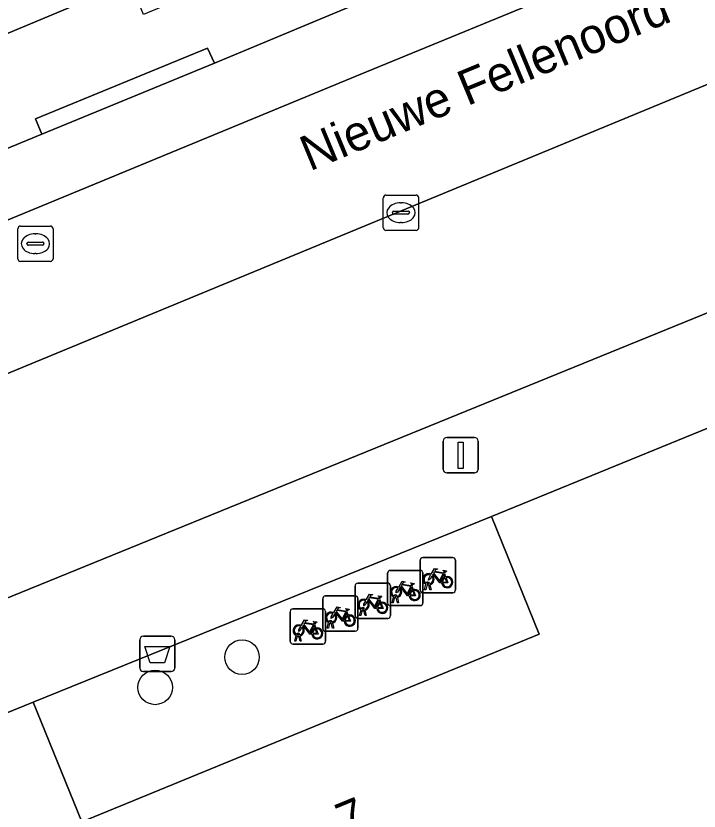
# Model space of a CAD drawing. Extents: x 160377 to 161131, y 383938 to 384853.
# Drawn here: x 161051.94 to 161071.3, y 384255.57 to 384278.1 of the extents above; entities that cross this region are included whole.
import ezdxf

# ---------------------------------------------------------------- set-up
doc = ezdxf.new("R2010")
doc.units = 0
for name, color, linetype in [('IMGEO_Afvalbak', 7, 'Continuous'), ('IMGEO_Boom', 7, 'Continuous'), ('IMGEO_Erf', 7, 'Continuous'), ('IMGEO_Fietsenrek', 7, 'Continuous'), ('IMGEO_Kolk', 7, 'Continuous'), ('IMGEO_Lichtmast', 7, 'Continuous'), ('IMGEO_Openbare_ruimte_label', 7, 'Continuous'), ('IMGEO_Pand', 7, 'Continuous'), ('IMGEO_Pand_nummerreeks', 7, 'Continuous'), ('IMGEO_Parkeervlak_open', 7, 'Continuous'), ('IMGEO_Rijbaan_lokaal_open', 7, 'Continuous'), ('IMGEO_Rioolput', 7, 'Continuous'), ('IMGEO_Voetpad_open', 7, 'Continuous')]:
    doc.layers.add(name, color=color, linetype=linetype)

msp = doc.modelspace()

# ---------------------------------------------------------------- linework, layer by layer
at = {"layer": 'IMGEO_Afvalbak'}
for p, q in [((161055.448, 384259.621), (161055.448, 384260.421)), ((161055.448, 384260.421), (161055.448, 384259.621)), ((161055.548, 384260.521), (161056.338, 384260.521)), ((161056.338, 384260.521), (161055.548, 384260.521)), ((161056.438, 384260.421), (161056.438, 384259.621)), ((161056.438, 384259.621), (161056.438, 384260.421)), ((161056.338, 384259.521), (161055.548, 384259.521)), ((161055.548, 384259.521), (161056.338, 384259.521))]:
    msp.add_line(p, q, dxfattribs=at)
msp.add_lwpolyline([(161055.591, 384260.235), (161056.295, 384260.235), (161056.146, 384259.765), (161055.74, 384259.765), (161055.591, 384260.235)], dxfattribs=at)
for centre, start, end in [((161055.548, 384260.421), 90, 180), ((161055.548, 384260.421), 90, 180), ((161056.338, 384260.421), 0, 90), ((161056.338, 384260.421), 360, 90), ((161055.548, 384259.621), 180, 270), ((161055.548, 384259.621), 180, 270), ((161056.338, 384259.621), 270, 0), ((161056.338, 384259.621), 270, 0)]:
    msp.add_arc(centre, 0.1, start, end, dxfattribs=at)
at = {"layer": 'IMGEO_Boom'}
for centre in [(161058.344, 384259.928), (161055.883, 384259.071)]:
    msp.add_circle(centre, 0.489, dxfattribs=at)
at = {"layer": 'IMGEO_Erf'}
msp.add_lwpolyline([(161051.606, 384277.563), (161055.172, 384279.07), (161056.088, 384279.458), (161052.467, 384288.186), (161043.635, 384309.473)], dxfattribs=at)
at = {"layer": 'IMGEO_Fietsenrek'}
for p, q in [((161063.465, 384262.752), (161064.306, 384262.752)), ((161064.306, 384262.752), (161063.465, 384262.752)), ((161064.39, 384262.677), (161064.39, 384261.836)), ((161064.39, 384261.836), (161064.39, 384262.677)), ((161063.39, 384261.827), (161063.39, 384262.668)), ((161063.39, 384262.668), (161063.39, 384261.827)), ((161062.47, 384261.464), (161062.47, 384262.305)), ((161062.47, 384262.305), (161062.47, 384261.464)), ((161062.545, 384262.389), (161063.386, 384262.389)), ((161063.386, 384262.389), (161062.545, 384262.389)), ((161063.47, 384262.314), (161063.47, 384261.473)), ((161063.47, 384261.473), (161063.47, 384262.314)), ((161064.077, 384262.301), (161064.113, 384262.206)), ((161061.625, 384262.027), (161062.466, 384262.027)), ((161062.466, 384262.027), (161061.625, 384262.027)), ((161063.517, 384261.836), (161063.556, 384261.996)), ((161063.628, 384262.008), (161063.627, 384262.012)), ((161063.659, 384262.019), (161063.66, 384262.012)), ((161061.55, 384261.102), (161061.55, 384261.943)), ((161061.55, 384261.943), (161061.55, 384261.102)), ((161062.55, 384261.952), (161062.55, 384261.111)), ((161062.55, 384261.111), (161062.55, 384261.952)), ((161063.157, 384261.938), (161063.193, 384261.843)), ((161063.551, 384261.836), (161063.517, 384261.836)), ((161063.586, 384261.984), (161063.551, 384261.836)), ((161063.669, 384261.836), (161063.635, 384261.978)), ((161063.667, 384261.982), (161063.702, 384261.836)), ((161063.702, 384261.836), (161063.669, 384261.836)), ((161060.629, 384260.739), (161060.629, 384261.58)), ((161060.629, 384261.58), (161060.629, 384260.739)), ((161060.704, 384261.664), (161061.545, 384261.664)), ((161061.545, 384261.664), (161060.704, 384261.664)), ((161061.629, 384261.589), (161061.629, 384260.748)), ((161061.629, 384260.748), (161061.629, 384261.589)), ((161062.237, 384261.576), (161062.273, 384261.481)), ((161062.597, 384261.473), (161062.636, 384261.633)), ((161062.666, 384261.621), (161062.631, 384261.473)), ((161062.708, 384261.645), (161062.707, 384261.649)), ((161062.749, 384261.473), (161062.715, 384261.615)), ((161062.739, 384261.656), (161062.74, 384261.649)), ((161062.747, 384261.619), (161062.782, 384261.473)), ((161064.315, 384261.752), (161063.474, 384261.752)), ((161063.474, 384261.752), (161064.315, 384261.752)), ((161063.395, 384261.389), (161062.554, 384261.389)), ((161062.554, 384261.389), (161063.395, 384261.389)), ((161062.631, 384261.473), (161062.597, 384261.473)), ((161062.782, 384261.473), (161062.749, 384261.473)), ((161059.709, 384260.376), (161059.709, 384261.217)), ((161059.709, 384261.217), (161059.709, 384260.376)), ((161059.784, 384261.301), (161060.625, 384261.301)), ((161060.625, 384261.301), (161059.784, 384261.301)), ((161060.709, 384261.226), (161060.709, 384260.385)), ((161060.709, 384260.385), (161060.709, 384261.226)), ((161061.316, 384261.213), (161061.352, 384261.118)), ((161061.677, 384261.111), (161061.716, 384261.271)), ((161061.711, 384261.111), (161061.677, 384261.111)), ((161061.746, 384261.259), (161061.711, 384261.111)), ((161061.788, 384261.283), (161061.787, 384261.287)), ((161061.829, 384261.111), (161061.795, 384261.253)), ((161061.819, 384261.294), (161061.82, 384261.287)), ((161061.827, 384261.257), (161061.862, 384261.111)), ((161061.862, 384261.111), (161061.829, 384261.111)), ((161060.756, 384260.748), (161060.795, 384260.908)), ((161060.825, 384260.896), (161060.79, 384260.748)), ((161060.867, 384260.92), (161060.866, 384260.924)), ((161060.908, 384260.748), (161060.874, 384260.89)), ((161060.898, 384260.931), (161060.899, 384260.924)), ((161060.906, 384260.894), (161060.941, 384260.748)), ((161062.475, 384261.027), (161061.634, 384261.027)), ((161061.634, 384261.027), (161062.475, 384261.027)), ((161060.396, 384260.85), (161060.432, 384260.755)), ((161061.554, 384260.664), (161060.713, 384260.664)), ((161060.713, 384260.664), (161061.554, 384260.664)), ((161060.79, 384260.748), (161060.756, 384260.748)), ((161060.941, 384260.748), (161060.908, 384260.748)), ((161059.836, 384260.385), (161059.875, 384260.545)), ((161059.905, 384260.533), (161059.87, 384260.385)), ((161059.947, 384260.557), (161059.946, 384260.561)), ((161059.988, 384260.385), (161059.954, 384260.527)), ((161059.978, 384260.568), (161059.979, 384260.561)), ((161059.986, 384260.531), (161060.021, 384260.385)), ((161060.634, 384260.301), (161059.793, 384260.301)), ((161059.793, 384260.301), (161060.634, 384260.301)), ((161059.87, 384260.385), (161059.836, 384260.385)), ((161060.021, 384260.385), (161059.988, 384260.385))]:
    msp.add_line(p, q, dxfattribs=at)
for points in [[(161063.724, 384262.226), (161063.672, 384262.136), (161063.632, 384262.111), (161063.633, 384262.158), (161063.688, 384262.252)], [(161063.703, 384262.278), (161063.798, 384262.442), (161063.884, 384262.428), (161063.886, 384262.419), (161063.83, 384262.408), (161063.803, 384262.363), (161064.059, 384262.322)], [(161063.999, 384262.034), (161063.949, 384262.034), (161063.758, 384262.285), (161063.739, 384262.253)], [(161064.046, 384262.297), (161063.789, 384262.338), (161063.772, 384262.309), (161063.939, 384262.089), (161064.046, 384262.297)], [(161064.094, 384262.199), (161064.064, 384262.276), (161063.955, 384262.058), (161063.998, 384262.058)], [(161064.059, 384262.322), (161064.084, 384262.371), (161064.078, 384262.375), (161064.055, 384262.379), (161064.043, 384262.386), (161064.042, 384262.389), (161064.044, 384262.394), (161064.139, 384262.379), (161064.141, 384262.369), (161064.131, 384262.356), (161064.119, 384262.35), (161064.105, 384262.356), (161064.077, 384262.301)], [(161062.783, 384261.915), (161062.878, 384262.079), (161062.964, 384262.065), (161062.966, 384262.056), (161062.91, 384262.045), (161062.883, 384262), (161063.139, 384261.959)], [(161063.139, 384261.959), (161063.164, 384262.008), (161063.158, 384262.012), (161063.135, 384262.016), (161063.123, 384262.023), (161063.122, 384262.026), (161063.124, 384262.031), (161063.219, 384262.016), (161063.221, 384262.006), (161063.211, 384261.993), (161063.199, 384261.987), (161063.185, 384261.993), (161063.157, 384261.938)], [(161064.028, 384262.058), (161064.148, 384262.057), (161064.104, 384262.171)], [(161064.124, 384262.178), (161064.179, 384262.033), (161064.029, 384262.033)], [(161062.804, 384261.863), (161062.752, 384261.773), (161062.712, 384261.748), (161062.713, 384261.795), (161062.768, 384261.889)], [(161063.079, 384261.671), (161063.029, 384261.671), (161062.838, 384261.922), (161062.819, 384261.89)], [(161063.126, 384261.934), (161062.869, 384261.975), (161062.852, 384261.946), (161063.019, 384261.726), (161063.126, 384261.934)], [(161063.174, 384261.836), (161063.144, 384261.913), (161063.035, 384261.695), (161063.078, 384261.695)], [(161063.108, 384261.695), (161063.228, 384261.694), (161063.184, 384261.808)], [(161063.204, 384261.815), (161063.259, 384261.67), (161063.109, 384261.67)], [(161061.863, 384261.553), (161061.958, 384261.717), (161062.044, 384261.703), (161062.046, 384261.694), (161061.99, 384261.683), (161061.963, 384261.638), (161062.219, 384261.597)], [(161062.159, 384261.309), (161062.109, 384261.309), (161061.918, 384261.56), (161061.899, 384261.528)], [(161062.206, 384261.572), (161061.949, 384261.613), (161061.932, 384261.584), (161062.099, 384261.364), (161062.206, 384261.572)], [(161062.254, 384261.474), (161062.224, 384261.551), (161062.115, 384261.333), (161062.158, 384261.333)], [(161062.219, 384261.597), (161062.244, 384261.646), (161062.238, 384261.65), (161062.215, 384261.654), (161062.203, 384261.661), (161062.202, 384261.664), (161062.204, 384261.669), (161062.299, 384261.654), (161062.301, 384261.644), (161062.291, 384261.631), (161062.279, 384261.625), (161062.265, 384261.631), (161062.237, 384261.576)], [(161060.942, 384261.19), (161061.037, 384261.354), (161061.123, 384261.34), (161061.125, 384261.331), (161061.069, 384261.32), (161061.042, 384261.275), (161061.298, 384261.234)], [(161061.884, 384261.501), (161061.832, 384261.411), (161061.792, 384261.386), (161061.793, 384261.433), (161061.848, 384261.527)], [(161062.188, 384261.333), (161062.308, 384261.332), (161062.264, 384261.446)], [(161062.284, 384261.453), (161062.339, 384261.308), (161062.189, 384261.308)], [(161060.963, 384261.138), (161060.911, 384261.048), (161060.871, 384261.023), (161060.872, 384261.07), (161060.927, 384261.164)], [(161061.238, 384260.946), (161061.188, 384260.946), (161060.997, 384261.197), (161060.978, 384261.165)], [(161061.285, 384261.209), (161061.028, 384261.25), (161061.011, 384261.221), (161061.178, 384261.001), (161061.285, 384261.209)], [(161061.333, 384261.111), (161061.303, 384261.188), (161061.194, 384260.97), (161061.237, 384260.97)], [(161061.298, 384261.234), (161061.323, 384261.283), (161061.317, 384261.287), (161061.294, 384261.291), (161061.282, 384261.298), (161061.281, 384261.301), (161061.283, 384261.306), (161061.378, 384261.291), (161061.38, 384261.281), (161061.37, 384261.268), (161061.358, 384261.262), (161061.344, 384261.268), (161061.316, 384261.213)], [(161060.022, 384260.827), (161060.117, 384260.991), (161060.203, 384260.977), (161060.205, 384260.968), (161060.149, 384260.957), (161060.122, 384260.912), (161060.378, 384260.871)], [(161060.365, 384260.846), (161060.108, 384260.887), (161060.091, 384260.858), (161060.258, 384260.638), (161060.365, 384260.846)], [(161060.378, 384260.871), (161060.403, 384260.92), (161060.397, 384260.924), (161060.374, 384260.928), (161060.362, 384260.935), (161060.361, 384260.938), (161060.363, 384260.943), (161060.458, 384260.928), (161060.46, 384260.918), (161060.45, 384260.905), (161060.438, 384260.899), (161060.424, 384260.905), (161060.396, 384260.85)], [(161061.267, 384260.97), (161061.387, 384260.969), (161061.343, 384261.083)], [(161061.363, 384261.09), (161061.418, 384260.945), (161061.268, 384260.945)], [(161060.043, 384260.775), (161059.991, 384260.685), (161059.951, 384260.66), (161059.952, 384260.707), (161060.007, 384260.801)], [(161060.318, 384260.583), (161060.268, 384260.583), (161060.077, 384260.834), (161060.058, 384260.802)], [(161060.413, 384260.748), (161060.383, 384260.825), (161060.274, 384260.607), (161060.317, 384260.607)], [(161060.347, 384260.607), (161060.467, 384260.606), (161060.423, 384260.72)], [(161060.443, 384260.727), (161060.498, 384260.582), (161060.348, 384260.582)]]:
    msp.add_lwpolyline(points, dxfattribs=at)
for centre, radius, start, end in [((161063.468, 384262.674), 0.0779, 92.4484, 184.2845), ((161063.468, 384262.674), 0.0779, 92.4484, 184.2845), ((161064.312, 384262.674), 0.0779, 2.4484, 94.2845), ((161064.312, 384262.674), 0.0779, 2.4484, 94.2845), ((161062.548, 384262.311), 0.0779, 92.4484, 184.2845), ((161062.548, 384262.311), 0.0779, 92.4484, 184.2845), ((161063.392, 384262.311), 0.0779, 2.4484, 94.2845), ((161063.392, 384262.311), 0.0779, 2.4484, 94.2845), ((161063.63, 384262.137), 0.159, 62.6766, 242.1369), ((161063.63, 384262.137), 0.129, 63.3192, 238.903), ((161063.63, 384262.137), 0.129, 283.6043, 43.4302), ((161063.63, 384262.137), 0.159, 283.5766, 46.6042), ((161061.628, 384261.949), 0.0779, 92.4484, 184.2845), ((161061.628, 384261.949), 0.0779, 92.4484, 184.2845), ((161062.472, 384261.949), 0.0779, 2.4484, 94.2845), ((161062.472, 384261.949), 0.0779, 2.4484, 94.2845), ((161063.61, 384262.008), 0.0499, 12.8025, 158.6934), ((161063.61, 384262.008), 0.0174, 12.8025, 163.4502), ((161063.63, 384262.137), 0.129, 253.415, 269.0204), ((161064.157, 384262.053), 0.159, 113.3408, 178.3217), ((161064.157, 384262.053), 0.159, 187.0065, 105.7708), ((161064.157, 384262.053), 0.129, 113.923, 177.9556), ((161064.157, 384262.053), 0.129, 188.6715, 104.5883), ((161062.71, 384261.774), 0.159, 62.6766, 242.1369), ((161062.71, 384261.774), 0.129, 63.3192, 238.903), ((161062.71, 384261.774), 0.129, 283.6043, 43.4302), ((161062.71, 384261.774), 0.159, 283.5766, 46.6042), ((161063.237, 384261.69), 0.159, 113.3408, 178.3217), ((161063.237, 384261.69), 0.159, 187.0065, 105.7708), ((161063.237, 384261.69), 0.129, 113.923, 177.9556), ((161063.237, 384261.69), 0.129, 188.6715, 104.5883), ((161063.468, 384261.83), 0.0779, 182.4484, 274.2845), ((161063.468, 384261.83), 0.0779, 182.4484, 274.2845), ((161063.63, 384262.137), 0.159, 253.9967, 271.7867), ((161064.312, 384261.83), 0.0779, 272.4484, 4.2845), ((161064.312, 384261.83), 0.0779, 272.4484, 4.2845), ((161060.707, 384261.586), 0.0779, 92.4484, 184.2845), ((161060.707, 384261.586), 0.0779, 92.4484, 184.2845), ((161061.551, 384261.586), 0.0779, 2.4484, 94.2845), ((161061.551, 384261.586), 0.0779, 2.4484, 94.2845), ((161061.79, 384261.412), 0.159, 62.6766, 242.1369), ((161062.69, 384261.645), 0.0499, 12.8025, 158.6934), ((161062.71, 384261.774), 0.159, 253.9967, 271.7867), ((161062.69, 384261.645), 0.0174, 12.8025, 163.4502), ((161062.71, 384261.774), 0.129, 253.415, 269.0204), ((161061.79, 384261.412), 0.129, 63.3192, 238.903), ((161061.77, 384261.283), 0.0499, 12.8025, 158.6934), ((161061.79, 384261.412), 0.129, 283.6043, 43.4302), ((161061.79, 384261.412), 0.159, 283.5766, 46.6042), ((161062.317, 384261.328), 0.159, 113.3408, 178.3217), ((161062.317, 384261.328), 0.159, 187.0065, 105.7708), ((161062.317, 384261.328), 0.129, 113.923, 177.9556), ((161062.317, 384261.328), 0.129, 188.6715, 104.5883), ((161062.548, 384261.467), 0.0779, 182.4484, 274.2845), ((161062.548, 384261.467), 0.0779, 182.4484, 274.2845), ((161063.392, 384261.467), 0.0779, 272.4484, 4.2845), ((161063.392, 384261.467), 0.0779, 272.4484, 4.2845), ((161059.787, 384261.223), 0.0779, 92.4484, 184.2845), ((161059.787, 384261.223), 0.0779, 92.4484, 184.2845), ((161060.631, 384261.223), 0.0779, 2.4484, 94.2845), ((161060.631, 384261.223), 0.0779, 2.4484, 94.2845), ((161060.869, 384261.049), 0.159, 62.6766, 242.1369), ((161060.869, 384261.049), 0.129, 63.3192, 238.903), ((161060.869, 384261.049), 0.129, 283.6043, 43.4302), ((161060.869, 384261.049), 0.159, 283.5766, 46.6042), ((161061.396, 384260.965), 0.159, 113.3408, 178.3217), ((161061.396, 384260.965), 0.159, 187.0065, 105.7708), ((161061.396, 384260.965), 0.129, 188.6715, 104.5883), ((161061.628, 384261.105), 0.0779, 182.4484, 274.2845), ((161061.628, 384261.105), 0.0779, 182.4484, 274.2845), ((161061.79, 384261.412), 0.159, 253.9967, 271.7867), ((161061.77, 384261.283), 0.0174, 12.8025, 163.4502), ((161061.79, 384261.412), 0.129, 253.415, 269.0204), ((161062.472, 384261.105), 0.0779, 272.4484, 4.2845), ((161062.472, 384261.105), 0.0779, 272.4484, 4.2845), ((161060.849, 384260.92), 0.0499, 12.8025, 158.6934), ((161060.869, 384261.049), 0.159, 253.9967, 271.7867), ((161060.849, 384260.92), 0.0174, 12.8025, 163.4502), ((161060.869, 384261.049), 0.129, 253.415, 269.0204), ((161061.396, 384260.965), 0.129, 113.923, 177.9556), ((161059.949, 384260.686), 0.159, 62.6766, 242.1369), ((161059.949, 384260.686), 0.129, 63.3192, 238.903), ((161059.949, 384260.686), 0.129, 283.6043, 43.4302), ((161059.949, 384260.686), 0.159, 283.5766, 46.6042), ((161060.476, 384260.602), 0.159, 113.3408, 178.3217), ((161060.476, 384260.602), 0.159, 187.0065, 105.7708), ((161060.476, 384260.602), 0.129, 113.923, 177.9556), ((161060.476, 384260.602), 0.129, 188.6715, 104.5883), ((161060.707, 384260.742), 0.0779, 182.4484, 274.2845), ((161060.707, 384260.742), 0.0779, 182.4484, 274.2845), ((161061.551, 384260.742), 0.0779, 272.4484, 4.2845), ((161061.551, 384260.742), 0.0779, 272.4484, 4.2845), ((161059.929, 384260.557), 0.0499, 12.8025, 158.6934), ((161059.949, 384260.686), 0.159, 253.9967, 271.7867), ((161059.929, 384260.557), 0.0174, 12.8025, 163.4502), ((161059.949, 384260.686), 0.129, 253.415, 269.0204), ((161059.787, 384260.379), 0.0779, 182.4484, 274.2845), ((161059.787, 384260.379), 0.0779, 182.4484, 274.2845), ((161060.631, 384260.379), 0.0779, 272.4484, 4.2845), ((161060.631, 384260.379), 0.0779, 272.4484, 4.2845)]:
    msp.add_arc(centre, radius, start, end, dxfattribs=at)
at = {"layer": 'IMGEO_Kolk'}
for p, q in [((161062.348, 384272.098), (161062.348, 384272.95)), ((161062.423, 384273.024), (161063.275, 384273.024)), ((161063.349, 384272.95), (161063.349, 384272.098)), ((161062.836, 384272.804), (161062.861, 384272.804)), ((161062.607, 384272.518), (161062.607, 384272.53)), ((161063.045, 384272.481), (161062.647, 384272.481)), ((161062.65, 384272.567), (161063.048, 384272.567)), ((161063.091, 384272.53), (161063.091, 384272.518)), ((161062.859, 384272.244), (161062.834, 384272.244)), ((161063.275, 384272.024), (161062.423, 384272.024))]:
    msp.add_line(p, q, dxfattribs=at)
for points in [[(161062.348, 384272.098), (161062.348, 384272.95)], [(161062.423, 384273.024), (161063.275, 384273.024)], [(161063.349, 384272.95), (161063.349, 384272.098)], [(161063.275, 384272.024), (161062.423, 384272.024)]]:
    msp.add_lwpolyline(points, dxfattribs=at)
for centre, radius, start, end in [((161062.425, 384272.948), 0.0765, 91.552, 178.448), ((161062.425, 384272.948), 0.0765, 91.552, 178.448), ((161063.273, 384272.948), 0.0765, 1.552, 88.448), ((161063.273, 384272.948), 0.0765, 1.552, 88.448), ((161062.647, 384272.527), 0.0403, 85.8775, 175.7526), ((161062.644, 384272.517), 0.0366, 178.938, 274.7102), ((161063.048, 384272.524), 0.043, 264.8664, 352.4533), ((161063.052, 384272.529), 0.0386, 1.7309, 96.639), ((161062.425, 384272.1), 0.0765, 181.552, 268.448), ((161062.425, 384272.1), 0.0765, 181.552, 268.448), ((161063.273, 384272.1), 0.0765, 271.552, 358.448), ((161063.273, 384272.1), 0.0765, 271.552, 358.448)]:
    msp.add_arc(centre, radius, start, end, dxfattribs=at)
for centre, major_axis, ratio, start_param, end_param in [((161062.835, 384272.524), (-0.387, 0.002), 0.722429, 4.712389, 7.853982), ((161062.86, 384272.524), (-0.39, 0.002), 0.717154, 1.570796, 4.712389)]:
    msp.add_ellipse(centre, major_axis=major_axis, ratio=ratio, start_param=start_param, end_param=end_param, dxfattribs=at)
at = {"layer": 'IMGEO_Lichtmast'}
for p, q in [((161064.044, 384265.251), (161064.044, 384266.051)), ((161064.044, 384266.051), (161064.044, 384265.251)), ((161064.144, 384266.151), (161064.934, 384266.151)), ((161064.934, 384266.151), (161064.144, 384266.151)), ((161065.034, 384266.051), (161065.034, 384265.251)), ((161065.034, 384265.251), (161065.034, 384266.051)), ((161064.934, 384265.151), (161064.144, 384265.151)), ((161064.144, 384265.151), (161064.934, 384265.151))]:
    msp.add_line(p, q, dxfattribs=at)
msp.add_lwpolyline([(161064.464, 384266.026), (161064.614, 384266.026), (161064.614, 384265.276), (161064.464, 384265.276), (161064.464, 384266.026)], dxfattribs=at)
for centre, start, end in [((161064.144, 384266.051), 90, 180), ((161064.144, 384266.051), 90, 180), ((161064.934, 384266.051), 0, 90), ((161064.934, 384266.051), 360, 90), ((161064.144, 384265.251), 180, 270), ((161064.144, 384265.251), 180, 270), ((161064.934, 384265.251), 270, 0), ((161064.934, 384265.251), 270, 0)]:
    msp.add_arc(centre, 0.1, start, end, dxfattribs=at)
at = {"layer": 'IMGEO_Pand'}
msp.add_lwpolyline([(161073.438, 384255.204), (161076.73, 384256.587), (161076.649, 384256.781), (161072.444, 384266.783), (161065.409, 384263.914), (161066.768, 384260.583), (161053.802, 384255.26), (161052.424, 384258.656), (161045.41, 384255.798), (161046.935, 384252.153), (161047.835, 384250), (161052.543, 384238.746), (161076.199, 384248.638), (161075.626, 384250)], close=True, dxfattribs=at)
at = {"layer": 'IMGEO_Parkeervlak_open'}
msp.add_lwpolyline([(161081.096, 384284.415), (161080.336, 384286.263), (161057.566, 384276.76), (161052.671, 384274.752), (161019.797, 384261.173), (161015.314, 384259.321), (160993.424, 384250.278), (160994.1, 384248.648), (161042.696, 384268.598), (161061.71, 384276.448)], close=True, dxfattribs=at)
msp.add_lwpolyline([(161043.859, 384258.417), (161083.983, 384274.757), (161081.843, 384279.883), (161081.827, 384279.923), (161081.814, 384279.964), (161081.804, 384280.006), (161081.799, 384280.048), (161081.797, 384280.091), (161081.799, 384280.134), (161081.805, 384280.176), (161081.815, 384280.218), (161081.828, 384280.259), (161081.845, 384280.298), (161081.865, 384280.336), (161081.889, 384280.372), (161081.916, 384280.405), (161081.946, 384280.436), (161081.978, 384280.464), (161082.013, 384280.489), (161082.049, 384280.511), (161082.088, 384280.53), (161041.18, 384263.62)], dxfattribs=at)
at = {"layer": 'IMGEO_Rijbaan_lokaal_open'}
msp.add_lwpolyline([(161082.088, 384280.53), (161082.604, 384280.744), (161081.096, 384284.415), (161061.71, 384276.448), (161042.696, 384268.598), (160994.1, 384248.648), (160995.677, 384244.841), (160997.941, 384245.759), (161000, 384246.593), (161008.022, 384249.845), (161008.405, 384250), (161010.006, 384250.649), (161010.215, 384250.736), (161030.13, 384259.021), (161031.697, 384259.673), (161040.634, 384263.393), (161041.18, 384263.62)], close=True, dxfattribs=at)
at = {"layer": 'IMGEO_Rioolput'}
for p, q in [((161052.064, 384272.145), (161052.916, 384272.145)), ((161051.989, 384271.219), (161051.989, 384272.071)), ((161052.477, 384271.925), (161052.502, 384271.925)), ((161052.99, 384272.071), (161052.99, 384271.219)), ((161052.291, 384271.688), (161052.689, 384271.688)), ((161052.248, 384271.639), (161052.248, 384271.651)), ((161052.686, 384271.602), (161052.288, 384271.602)), ((161052.732, 384271.651), (161052.732, 384271.639)), ((161052.5, 384271.365), (161052.475, 384271.365)), ((161052.916, 384271.145), (161052.064, 384271.145))]:
    msp.add_line(p, q, dxfattribs=at)
for points in [[(161052.064, 384272.145), (161052.916, 384272.145)], [(161051.989, 384271.219), (161051.989, 384272.071)], [(161052.99, 384272.071), (161052.99, 384271.219)], [(161052.916, 384271.145), (161052.064, 384271.145)]]:
    msp.add_lwpolyline(points, dxfattribs=at)
for centre, radius, start, end in [((161052.066, 384272.069), 0.0765, 91.552, 178.448), ((161052.066, 384272.069), 0.0765, 91.552, 178.448), ((161052.914, 384272.069), 0.0765, 1.552, 88.448), ((161052.914, 384272.069), 0.0765, 1.552, 88.448), ((161052.288, 384271.648), 0.0403, 85.8775, 175.7526), ((161052.693, 384271.65), 0.0386, 1.7309, 96.639), ((161052.285, 384271.638), 0.0366, 178.938, 274.7102), ((161052.689, 384271.645), 0.043, 264.8664, 352.4533), ((161052.066, 384271.221), 0.0765, 181.552, 268.448), ((161052.066, 384271.221), 0.0765, 181.552, 268.448), ((161052.914, 384271.221), 0.0765, 271.552, 358.448), ((161052.914, 384271.221), 0.0765, 271.552, 358.448)]:
    msp.add_arc(centre, radius, start, end, dxfattribs=at)
for centre, major_axis, ratio, start_param, end_param in [((161052.476, 384271.645), (-0.387, 0.002), 0.722429, 4.712389, 7.853982), ((161052.501, 384271.645), (-0.39, 0.002), 0.717154, 1.570796, 4.712389)]:
    msp.add_ellipse(centre, major_axis=major_axis, ratio=ratio, start_param=start_param, end_param=end_param, dxfattribs=at)
at = {"layer": 'IMGEO_Voetpad_open'}
for points in [[(160993.424, 384250.278), (161015.314, 384259.321), (161019.797, 384261.173), (161052.671, 384274.752), (161052.494, 384275.183), (161057.367, 384277.188), (161057.566, 384276.76), (161080.336, 384286.263), (161082.801, 384287.24), (161092.869, 384291.413), (161091.647, 384294.282), (161079.928, 384289.396), (161075.193, 384287.422), (161075.592, 384286.461), (161055.941, 384278.304), (161055.553, 384278.143), (161055.35, 384278.637), (161055.172, 384279.07), (161051.606, 384277.563), (161009.191, 384260.096), (161007.49, 384259.381), (160925.705, 384225.617)], [(161081.843, 384279.883), (161083.983, 384274.757), (161043.859, 384258.417)], [(161043.694, 384254.998), (161045.41, 384255.798), (161052.424, 384258.656), (161065.409, 384263.914), (161072.444, 384266.783), (161086.625, 384272.558), (161094.601, 384275.762)]]:
    msp.add_lwpolyline(points, dxfattribs=at)
for points in [[(161057.566, 384276.76), (161057.367, 384277.188), (161052.494, 384275.183), (161052.671, 384274.752)], [(161052.424, 384258.656), (161053.802, 384255.26), (161066.768, 384260.583), (161065.409, 384263.914)]]:
    msp.add_lwpolyline(points, close=True, dxfattribs=at)

# ---------------------------------------------------------------- texts
at = {"layer": 'IMGEO_Openbare_ruimte_label'}
msp.add_text('Nieuwe Fellenoord', height=1, rotation=22.5141, dxfattribs=at).set_placement((161060.263, 384273.691))
at = {"layer": 'IMGEO_Pand_nummerreeks'}
msp.add_text('7', height=1, rotation=22.3224, dxfattribs=at).set_placement((161061.276, 384254.783))

doc.saveas('drawing.dxf')
